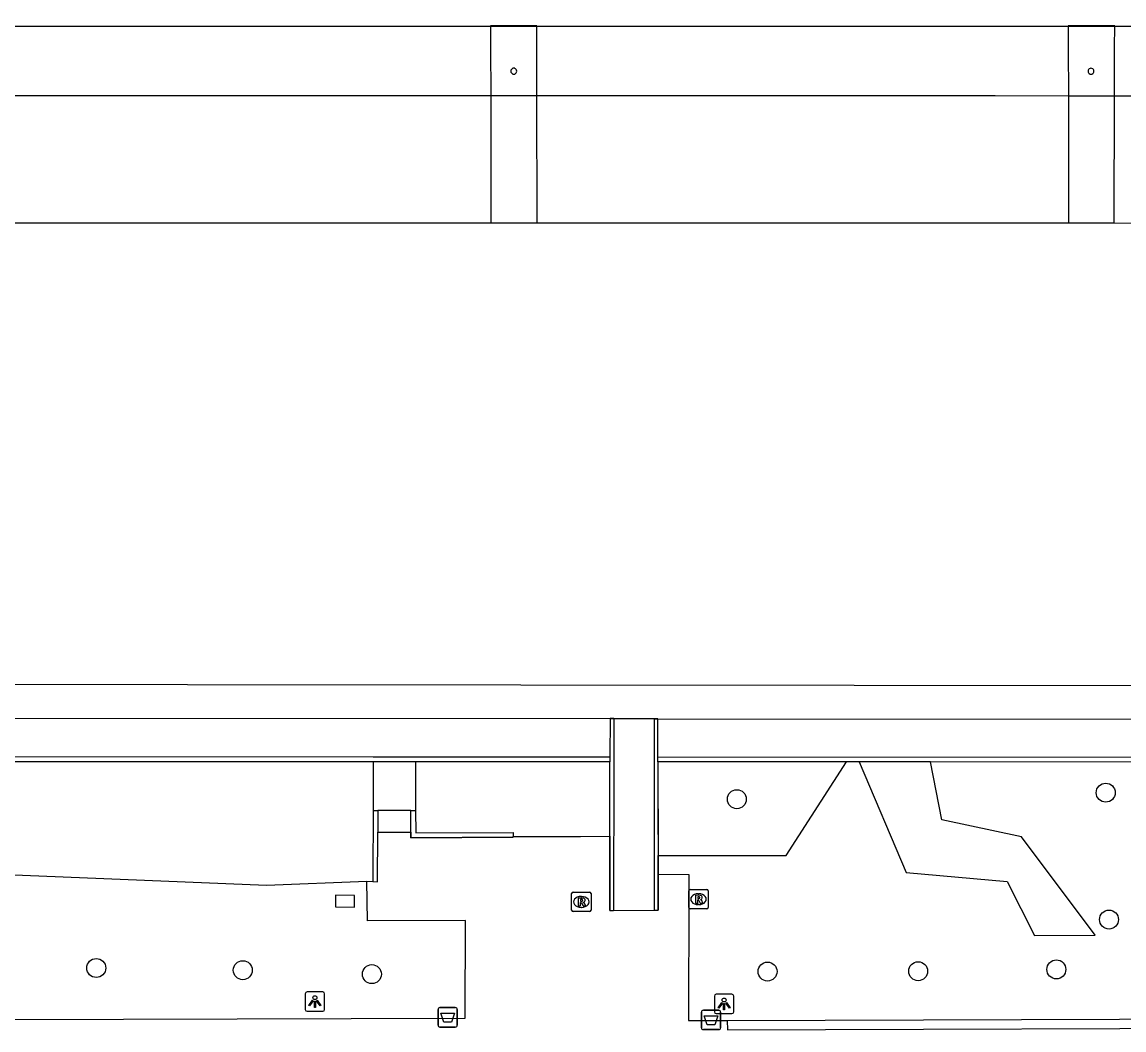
# Model space of a CAD drawing. Extents: x 161477 to 163040, y 383680 to 384868.
# Drawn here: x 162126 to 162182.8, y 384240.1 to 384292 of the extents above; entities that cross this region are included whole.
import ezdxf

# ---------------------------------------------------------------- set-up
doc = ezdxf.new("R2010")
doc.units = 0
for name, color, linetype in [('IMGEO_Afvalbak', 7, 'Continuous'), ('IMGEO_Boom', 7, 'Continuous'), ('IMGEO_Dek', 7, 'Continuous'), ('IMGEO_Groenvoorziening', 7, 'Continuous'), ('IMGEO_Lichtpunt', 7, 'Continuous'), ('IMGEO_Muur', 7, 'Continuous'), ('IMGEO_Pand', 7, 'Continuous'), ('IMGEO_Pand_overbouw', 7, 'Continuous'), ('IMGEO_Pijler', 7, 'Continuous'), ('IMGEO_Rioolput', 7, 'Continuous'), ('IMGEO_Voetpad_gesloten', 7, 'Continuous'), ('IMGEO_Voetpad_open', 7, 'Continuous')]:
    doc.layers.add(name, color=color, linetype=linetype)

msp = doc.modelspace()

# ---------------------------------------------------------------- linework, layer by layer
at = {"layer": 'IMGEO_Afvalbak'}
for p, q in [((162147.479, 384240.305), (162147.479, 384241.105)), ((162147.479, 384241.105), (162147.479, 384240.305)), ((162147.579, 384241.205), (162148.369, 384241.205)), ((162148.369, 384241.205), (162147.579, 384241.205)), ((162148.469, 384241.105), (162148.469, 384240.305)), ((162148.469, 384240.305), (162148.469, 384241.105)), ((162161.057, 384240.168), (162161.057, 384240.968)), ((162161.057, 384240.968), (162161.057, 384240.168)), ((162161.157, 384241.068), (162161.947, 384241.068)), ((162161.947, 384241.068), (162161.157, 384241.068)), ((162162.047, 384240.968), (162162.047, 384240.168)), ((162162.047, 384240.168), (162162.047, 384240.968)), ((162148.369, 384240.205), (162147.579, 384240.205)), ((162147.579, 384240.205), (162148.369, 384240.205)), ((162161.947, 384240.068), (162161.157, 384240.068)), ((162161.157, 384240.068), (162161.947, 384240.068))]:
    msp.add_line(p, q, dxfattribs=at)
for points in [[(162147.622, 384240.919), (162148.326, 384240.919), (162148.177, 384240.449), (162147.771, 384240.449), (162147.622, 384240.919)], [(162161.2, 384240.782), (162161.904, 384240.782), (162161.755, 384240.312), (162161.349, 384240.312), (162161.2, 384240.782)]]:
    msp.add_lwpolyline(points, dxfattribs=at)
for centre, start, end in [((162147.579, 384241.105), 90, 180), ((162147.579, 384241.105), 90, 180), ((162148.369, 384241.105), 0, 90), ((162148.369, 384241.105), 360, 90), ((162161.157, 384240.968), 90, 180), ((162161.157, 384240.968), 90, 180), ((162161.947, 384240.968), 0, 90), ((162161.947, 384240.968), 360, 90), ((162147.579, 384240.305), 180, 270), ((162147.579, 384240.305), 180, 270), ((162148.369, 384240.305), 270, 0), ((162148.369, 384240.305), 270, 0), ((162161.157, 384240.168), 180, 270), ((162161.157, 384240.168), 180, 270), ((162161.947, 384240.168), 270, 0), ((162161.947, 384240.168), 270, 0)]:
    msp.add_arc(centre, 0.1, start, end, dxfattribs=at)
at = {"layer": 'IMGEO_Boom'}
for centre in [(162181.9, 384252.28), (162162.883, 384251.944), (162182.07, 384245.74), (162129.859, 384243.245), (162137.412, 384243.132), (162144.067, 384242.929), (162164.467, 384243.063), (162172.231, 384243.079), (162179.356, 384243.173)]:
    msp.add_circle(centre, 0.489, dxfattribs=at)
at = {"layer": 'IMGEO_Dek'}
for points in [[(162152.579, 384288.206), (162152.578, 384290.676), (162152.577, 384291.797), (162150.185, 384291.795), (162150.187, 384290.677), (162150.192, 384288.207), (162150.205, 384281.652), (162152.583, 384281.652)], [(162182.352, 384288.195), (162182.359, 384290.665), (162182.362, 384291.792), (162179.971, 384291.795), (162179.972, 384290.665), (162179.973, 384288.196), (162179.976, 384281.646), (162182.333, 384281.645)]]:
    msp.add_lwpolyline(points, close=True, dxfattribs=at)
at = {"layer": 'IMGEO_Groenvoorziening'}
for points in [[(162083.771, 384253.892), (162083.763, 384249.561), (162089.562, 384249.525), (162138.629, 384247.516), (162143.813, 384247.728)], [(162158.82, 384249.035), (162165.423, 384249.035), (162168.538, 384253.865)], [(162169.183, 384253.865), (162171.61, 384248.158), (162176.827, 384247.697), (162178.236, 384244.919), (162181.354, 384244.939), (162177.566, 384250.005), (162173.456, 384250.882), (162172.86, 384253.864)]]:
    msp.add_lwpolyline(points, dxfattribs=at)
at = {"layer": 'IMGEO_Lichtpunt'}
for p, q in [((162140.631, 384241.919), (162140.631, 384241.112)), ((162140.631, 384241.919), (162140.631, 384241.112)), ((162141.533, 384242.014), (162140.725, 384242.014)), ((162141.533, 384242.014), (162140.725, 384242.014)), ((162141.627, 384241.112), (162141.627, 384241.919)), ((162141.627, 384241.112), (162141.627, 384241.919)), ((162161.727, 384241.797), (162161.727, 384240.99)), ((162161.727, 384241.797), (162161.727, 384240.99)), ((162162.629, 384241.892), (162161.821, 384241.892)), ((162162.629, 384241.892), (162161.821, 384241.892)), ((162162.723, 384240.99), (162162.723, 384241.797)), ((162162.723, 384240.99), (162162.723, 384241.797)), ((162140.725, 384241.018), (162141.533, 384241.018)), ((162140.725, 384241.018), (162141.533, 384241.018)), ((162161.821, 384240.896), (162162.629, 384240.896)), ((162161.821, 384240.896), (162162.629, 384240.896))]:
    msp.add_line(p, q, dxfattribs=at)
for points in [[(162141.005, 384241.583), (162141.044, 384241.555), (162140.856, 384241.293), (162140.818, 384241.32), (162141.005, 384241.583)], [(162141.107, 384241.535), (162141.154, 384241.535), (162141.154, 384241.213), (162141.107, 384241.213), (162141.107, 384241.535)], [(162141.217, 384241.555), (162141.255, 384241.582), (162141.442, 384241.32), (162141.403, 384241.292), (162141.217, 384241.555)], [(162162.101, 384241.461), (162162.14, 384241.433), (162161.952, 384241.171), (162161.914, 384241.198), (162162.101, 384241.461)], [(162162.203, 384241.413), (162162.25, 384241.413), (162162.25, 384241.091), (162162.203, 384241.091), (162162.203, 384241.413)], [(162162.313, 384241.433), (162162.351, 384241.46), (162162.538, 384241.198), (162162.499, 384241.17), (162162.313, 384241.433)]]:
    msp.add_lwpolyline(points, dxfattribs=at)
for centre in [(162141.13, 384241.717), (162162.226, 384241.595)]:
    msp.add_circle(centre, 0.0994, dxfattribs=at)
for centre, start, end in [((162140.725, 384241.919), 90, 180), ((162140.725, 384241.919), 90, 180), ((162141.533, 384241.919), 0, 90), ((162141.533, 384241.919), 0, 90), ((162161.821, 384241.797), 90, 180), ((162161.821, 384241.797), 90, 180), ((162162.629, 384241.797), 0, 90), ((162162.629, 384241.797), 0, 90), ((162140.725, 384241.112), 180, 270), ((162140.725, 384241.112), 180, 270), ((162141.533, 384241.112), 270, 0), ((162141.533, 384241.112), 270, 360), ((162161.821, 384240.99), 180, 270), ((162161.821, 384240.99), 180, 270), ((162162.629, 384240.99), 270, 0), ((162162.629, 384240.99), 270, 360)]:
    msp.add_arc(centre, 0.0946, start, end, dxfattribs=at)
at = {"layer": 'IMGEO_Muur'}
for points in [[(162195.937, 384263.523), (162195.76, 384263.7), (162193.274, 384261.185), (162186.201, 384254.1), (162158.818, 384254.111)], [(162193.452, 384261.009), (162188.525, 384256.079), (162186.307, 384253.86), (162158.818, 384253.869), (162158.821, 384246.339), (162158.821, 384246.229)], [(162193.452, 384261.009), (162186.307, 384253.86), (162186.243, 384253.86), (162172.86, 384253.864)], [(162156.544, 384256.098), (162156.344, 384256.098), (162156.343, 384254.112)], [(162156.544, 384256.098), (162156.541, 384254.112), (162156.541, 384253.869), (162156.53, 384246.202)], [(162158.818, 384254.111), (162158.817, 384256.085), (162158.617, 384256.085)], [(162158.617, 384256.085), (162158.618, 384254.111), (162158.618, 384253.868), (162158.621, 384246.227)], [(162156.343, 384254.112), (162146.324, 384254.117), (162144.125, 384254.118), (162080.852, 384254.144), (162080.85, 384254.664), (162080.849, 384254.924), (162064.015, 384254.899)], [(162156.33, 384246.202), (162156.333, 384247.981), (162156.341, 384253.869), (162080.603, 384253.893)], [(162083.771, 384253.892), (162144.125, 384253.867)], [(162146.323, 384253.87), (162144.125, 384253.867)], [(162156.343, 384253.869), (162146.323, 384253.87)], [(162156.34, 384250.034), (162156.343, 384253.869)], [(162156.343, 384254.112), (162156.343, 384253.869)], [(162158.818, 384253.868), (162158.818, 384254.111)], [(162168.538, 384253.865), (162158.818, 384253.868)], [(162158.818, 384253.868), (162158.82, 384249.035)], [(162169.183, 384253.865), (162168.538, 384253.865)], [(162172.86, 384253.864), (162169.183, 384253.865)], [(162144.131, 384251.355), (162144.115, 384247.994), (162144.115, 384247.695)], [(162144.131, 384251.355), (162144.381, 384251.356)], [(162144.381, 384251.356), (162144.372, 384250.243)], [(162146.069, 384251.359), (162146.319, 384251.36)], [(162146.075, 384250.246), (162146.069, 384251.359)], [(162151.357, 384249.98), (162146.075, 384249.961), (162146.074, 384250.246), (162146.069, 384251.359)], [(162146.319, 384251.36), (162146.327, 384250.202), (162151.349, 384250.23), (162151.356, 384250.021)], [(162144.115, 384247.695), (162144.364, 384247.694), (162144.372, 384250.243)], [(162146.075, 384250.246), (162146.075, 384249.961), (162151.357, 384249.98), (162151.356, 384250.021)], [(162156.34, 384250.034), (162156.338, 384247.981), (162156.33, 384246.202), (162156.53, 384246.202)], [(162158.82, 384248.074), (162158.82, 384249.035)], [(162158.621, 384246.227), (162158.821, 384246.229), (162158.821, 384246.339), (162158.82, 384248.074)], [(162162.377, 384240.546), (162192.733, 384240.649)], [(162162.377, 384240.546), (162162.404, 384240.053), (162192.738, 384240.159), (162192.733, 384240.649)]]:
    msp.add_lwpolyline(points, dxfattribs=at)
at = {"layer": 'IMGEO_Pand'}
for points in [[(162096.662, 384291.99), (162096.87, 384291.783), (162120.417, 384291.783), (162122.803, 384291.783), (162150.185, 384291.783), (162152.577, 384291.782), (162179.881, 384291.782), (162179.981, 384291.782), (162182.282, 384291.782), (162205.833, 384291.782)], [(162063.358, 384281.644), (162068.274, 384281.643), (162090.645, 384281.649), (162093.069, 384281.641), (162105.497, 384281.638), (162120.439, 384281.637), (162122.839, 384281.638), (162150.205, 384281.652), (162152.583, 384281.651), (162179.976, 384281.646), (162182.333, 384281.645), (162193.784, 384281.633), (162193.79, 384268.972)], [(162193.79, 384268.972), (162192.34, 384268.971), (162192.34, 384268.331), (162192.338, 384266), (162192.338, 384265.507), (162192.338, 384265.254), (162191.108, 384265.258), (162191.125, 384262.793), (162186.119, 384257.793), (162065.798, 384257.911), (162065.628, 384257.91), (162065.607, 384262.795), (162063.277, 384262.784), (162063.278, 384262.684), (162059.481, 384262.665)]]:
    msp.add_lwpolyline(points, dxfattribs=at)
at = {"layer": 'IMGEO_Pand_overbouw'}
msp.add_lwpolyline([(162060.816, 384256.115), (162156.344, 384256.098), (162156.544, 384256.097), (162158.617, 384256.086), (162158.817, 384256.085), (162193.717, 384256.076), (162193.796, 384265.535), (162192.338, 384265.507), (162192.338, 384265.254), (162191.108, 384265.258), (162191.125, 384262.793), (162186.119, 384257.793), (162065.798, 384257.911)], dxfattribs=at)
at = {"layer": 'IMGEO_Pijler'}
for centre, radius, start, end in [((162151.383, 384289.459), 0.154, 71.9741, 359.9872), ((162151.384, 384289.459), 0.153, 359.8681, 72.0932), ((162181.141, 384289.457), 0.153, 72.1101, 359.8512), ((162181.141, 384289.457), 0.153, 359.8681, 72.0932)]:
    msp.add_arc(centre, radius, start, end, dxfattribs=at)
at = {"layer": 'IMGEO_Rioolput'}
for p, q in [((162154.363, 384246.225), (162154.363, 384247.077)), ((162154.438, 384247.151), (162155.29, 384247.151)), ((162154.851, 384246.931), (162154.876, 384246.931)), ((162155.364, 384247.077), (162155.364, 384246.225)), ((162160.406, 384246.364), (162160.406, 384247.216)), ((162160.481, 384247.29), (162161.333, 384247.29)), ((162160.894, 384247.07), (162160.919, 384247.07)), ((162161.407, 384247.216), (162161.407, 384246.364)), ((162154.874, 384246.371), (162154.849, 384246.371)), ((162161.333, 384246.29), (162160.481, 384246.29)), ((162160.917, 384246.51), (162160.892, 384246.51)), ((162155.29, 384246.151), (162154.438, 384246.151))]:
    msp.add_line(p, q, dxfattribs=at)
for points in [[(162154.363, 384246.225), (162154.363, 384247.077)], [(162154.438, 384247.151), (162155.29, 384247.151)], [(162154.952, 384246.849), (162154.7, 384246.851), (162154.7, 384246.451)], [(162154.878, 384246.77), (162154.824, 384246.77), (162154.824, 384246.689)], [(162155.364, 384247.077), (162155.364, 384246.225)], [(162160.406, 384246.364), (162160.406, 384247.216)], [(162160.481, 384247.29), (162161.333, 384247.29)], [(162160.995, 384246.988), (162160.743, 384246.99), (162160.743, 384246.59)], [(162160.921, 384246.909), (162160.867, 384246.909), (162160.867, 384246.828)], [(162160.867, 384246.828), (162160.919, 384246.828)], [(162161.407, 384247.216), (162161.407, 384246.364)], [(162154.7, 384246.451), (162154.824, 384246.451), (162154.824, 384246.613), (162154.835, 384246.613)], [(162154.824, 384246.689), (162154.876, 384246.689)], [(162154.882, 384246.584), (162154.953, 384246.451), (162155.093, 384246.451), (162155.028, 384246.577)], [(162161.333, 384246.29), (162160.481, 384246.29)], [(162160.743, 384246.59), (162160.867, 384246.59), (162160.867, 384246.752), (162160.878, 384246.752)], [(162160.925, 384246.723), (162160.996, 384246.59), (162161.136, 384246.59), (162161.071, 384246.716)], [(162155.29, 384246.151), (162154.438, 384246.151)]]:
    msp.add_lwpolyline(points, dxfattribs=at)
for centre, radius, start, end in [((162154.44, 384247.075), 0.0765, 91.552, 178.448), ((162154.44, 384247.075), 0.0765, 91.552, 178.448), ((162154.884, 384246.674), 0.0964, 77.0061, 93.1865), ((162154.898, 384246.731), 0.0378, 276.6634, 79.6772), ((162154.951, 384246.739), 0.109, 350.3612, 89.416), ((162155.288, 384247.075), 0.0765, 1.552, 88.448), ((162155.288, 384247.075), 0.0765, 1.552, 88.448), ((162160.483, 384247.214), 0.0765, 91.552, 178.448), ((162160.483, 384247.214), 0.0765, 91.552, 178.448), ((162160.903, 384247.017), 0.19, 274.7715, 282.9687), ((162160.927, 384246.813), 0.0964, 77.0061, 93.1865), ((162160.941, 384246.87), 0.0378, 276.6634, 79.6772), ((162160.994, 384246.878), 0.109, 350.3612, 89.416), ((162160.992, 384246.878), 0.112, 277.5842, 350.9817), ((162160.976, 384246.663), 0.108, 29.5134, 73.7905), ((162161.331, 384247.214), 0.0765, 1.552, 88.448), ((162161.331, 384247.214), 0.0765, 1.552, 88.448), ((162154.44, 384246.227), 0.0765, 181.552, 268.448), ((162154.44, 384246.227), 0.0765, 181.552, 268.448), ((162154.834, 384246.56), 0.0533, 26.0293, 88.6989), ((162154.86, 384246.878), 0.19, 274.7715, 282.9687), ((162154.949, 384246.739), 0.112, 277.5842, 350.9817), ((162154.933, 384246.524), 0.108, 29.5134, 73.7905), ((162155.288, 384246.227), 0.0765, 271.552, 358.448), ((162155.288, 384246.227), 0.0765, 271.552, 358.448), ((162160.483, 384246.366), 0.0765, 181.552, 268.448), ((162160.483, 384246.366), 0.0765, 181.552, 268.448), ((162160.877, 384246.699), 0.0533, 26.0293, 88.6989), ((162161.331, 384246.366), 0.0765, 271.552, 358.448), ((162161.331, 384246.366), 0.0765, 271.552, 358.448)]:
    msp.add_arc(centre, radius, start, end, dxfattribs=at)
for centre, major_axis, ratio, start_param, end_param in [((162154.85, 384246.651), (-0.387, 0.002), 0.722429, 4.712389, 7.853982), ((162154.875, 384246.651), (-0.39, 0.002), 0.717154, 1.570796, 4.712389), ((162160.893, 384246.79), (-0.387, 0.002), 0.722429, 4.712389, 7.853982), ((162160.918, 384246.79), (-0.39, 0.002), 0.717154, 1.570796, 4.712389)]:
    msp.add_ellipse(centre, major_axis=major_axis, ratio=ratio, start_param=start_param, end_param=end_param, dxfattribs=at)
at = {"layer": 'IMGEO_Voetpad_gesloten'}
for points in [[(162152.579, 384288.206), (162152.578, 384290.676), (162152.577, 384291.797), (162150.185, 384291.795), (162150.187, 384290.677), (162150.192, 384288.207), (162150.205, 384281.652), (162152.583, 384281.652), (162152.579, 384288.206)], [(162182.352, 384288.195), (162182.359, 384290.665), (162182.362, 384291.792), (162179.971, 384291.795), (162179.972, 384290.665), (162179.973, 384288.196), (162179.976, 384281.646), (162182.333, 384281.645), (162182.352, 384288.195)], [(162096.653, 384288.181), (162097.116, 384288.193), (162101.733, 384288.212), (162116.671, 384288.21), (162120.438, 384288.207), (162122.822, 384288.204), (162126.552, 384288.201), (162146.437, 384288.209), (162150.192, 384288.207), (162152.579, 384288.206), (162156.301, 384288.205), (162176.193, 384288.197), (162179.973, 384288.196), (162182.352, 384288.195), (162186.078, 384288.194), (162201.011, 384288.199), (162204.092, 384288.178)], [(162158.617, 384256.085), (162156.544, 384256.098)], [(162143.169, 384246.983), (162142.189, 384246.99), (162142.185, 384246.39), (162143.165, 384246.383), (162143.169, 384246.983)], [(162156.53, 384246.202), (162158.621, 384246.227)]]:
    msp.add_lwpolyline(points, dxfattribs=at)
at = {"layer": 'IMGEO_Voetpad_open'}
for points in [[(162144.125, 384253.867), (162144.131, 384251.355)], [(162146.323, 384253.87), (162146.319, 384251.36)], [(162146.069, 384251.359), (162144.381, 384251.356)], [(162144.372, 384250.243), (162146.075, 384250.246)], [(162151.356, 384250.021), (162151.802, 384250.022), (162154.83, 384250.03), (162156.34, 384250.034)], [(162158.82, 384248.074), (162160.403, 384248.071), (162160.401, 384247.071), (162160.385, 384240.535), (162162.377, 384240.546)], [(162076.149, 384247.119), (162078.474, 384247.12), (162097.239, 384247.131), (162097.286, 384240.515), (162119.489, 384240.581), (162148.877, 384240.663), (162148.896, 384245.694), (162143.842, 384245.678), (162143.813, 384247.728)], [(162143.813, 384247.728), (162144.115, 384247.695)]]:
    msp.add_lwpolyline(points, dxfattribs=at)
for centre, radius, start, end in [((162151.383, 384289.459), 0.154, 71.9741, 359.9872), ((162151.384, 384289.459), 0.153, 359.8681, 72.0932), ((162181.141, 384289.457), 0.153, 72.1101, 359.8512), ((162181.141, 384289.457), 0.153, 359.8681, 72.0932)]:
    msp.add_arc(centre, radius, start, end, dxfattribs=at)

doc.saveas('drawing.dxf')
